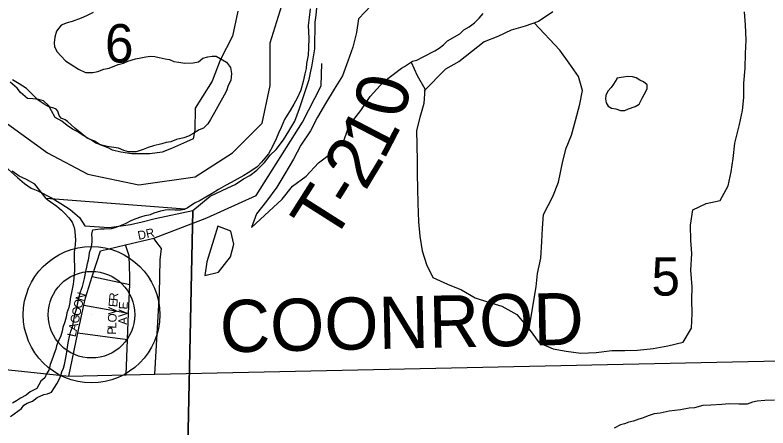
# Model space of a CAD drawing. Extents: x 1588073 to 2013523, y 1090242 to 1357120.
# Drawn here: x 1816595 to 1820929, y 1246645 to 1249021 of the extents above; entities that cross this region are included whole.
import ezdxf

# ---------------------------------------------------------------- set-up
doc = ezdxf.new("R2010")
doc.units = 0
for name, color, linetype in [('GM_X_County_Road', 7, 'Continuous'), ('GM_X_County_Road_Text', 7, 'Continuous'), ('GM_X_Major_River', 7, 'Continuous'), ('GM_X_Minor_Lake', 7, 'Continuous'), ('GM_X_Minor_River', 7, 'Continuous'), ('GM_X_Section', 7, 'Continuous'), ('GM_X_Section_Text', 7, 'Continuous'), ('GM_X_Township', 7, 'Continuous'), ('GM_X_Township_Road', 7, 'Continuous'), ('GM_X_Township_Road_Text', 7, 'Continuous'), ('GM_X_Township_Subdivision', 7, 'Continuous'), ('GM_X_Township_Subdivision_Text', 7, 'Continuous'), ('GM_X_Unincorporated', 7, 'Continuous'), ('GM_X_Unincorporated_Location', 7, 'Continuous')]:
    doc.layers.add(name, color=color, linetype=linetype)

msp = doc.modelspace()

# ---------------------------------------------------------------- linework, layer by layer
at = {"layer": 'GM_X_County_Road'}
msp.add_lwpolyline([(1816265, 1247010.7), (1816903.7, 1246943.8), (1817234.7, 1246951), (1817399.8, 1246954.5), (1821264.7, 1247037.4), (1823695.3, 1247068.1), (1828278.4, 1247055.3)], dxfattribs=at)
at = {"layer": 'GM_X_Major_River'}
msp.add_line((1817572.7, 1247904.3), (1816774.9, 1247965.9), dxfattribs=at)
for points in [[(1817044.2, 1249036.2), (1817005.6, 1249016.9), (1816975.3, 1249003.4), (1816922.7, 1248984.3), (1816894.4, 1248976.8), (1816860, 1248963.3), (1816833.3, 1248927.7), (1816824.6, 1248893.7), (1816820, 1248861.6), (1816821.6, 1248837.4), (1816837.2, 1248809), (1816860.9, 1248784.4), (1816884.5, 1248757.9), (1816912.4, 1248741.3), (1816960, 1248710.2), (1816999.9, 1248691.4), (1817042.1, 1248690.6), (1817072.3, 1248696), (1817106.7, 1248709.4), (1817136.9, 1248714.9), (1817187.6, 1248736.1)], [(1818294.4, 1249056.8), (1818287.5, 1249006.7), (1818282.6, 1248960.6), (1818285.4, 1248888.1), (1818284.4, 1248831.9), (1818281.6, 1248789.7), (1818272.7, 1248741.6), (1818270.2, 1248713.6), (1818263.7, 1248683.5), (1818252.8, 1248639.5), (1818239.9, 1248589.5), (1818219, 1248543.7), (1818200.3, 1248507.8), (1818179.5, 1248472.1), (1818161, 1248444.3), (1818146.5, 1248420.4), (1818127.6, 1248374.6), (1818110.9, 1248340.7), (1818098.3, 1248308.8), (1818077.4, 1248265), (1818054.6, 1248223.2), (1818032, 1248197.5), (1818013.5, 1248173.7), (1817988.9, 1248148), (1817964.5, 1248130.4), (1817936.1, 1248112.9), (1817911.7, 1248097.2), (1817873.1, 1248075.9), (1817838.7, 1248058.4), (1817806.2, 1248040.9), (1817765.6, 1248017.6), (1817729, 1247994.2), (1817692.5, 1247972.8), (1817660, 1247953.3), (1817627.6, 1247937.8), (1817584.9, 1247910.5), (1817572.7, 1247904.3)], [(1817187.6, 1248736.1), (1817219.8, 1248743.5), (1817244.2, 1248755.1), (1817288.6, 1248768.3), (1817318.9, 1248775.8), (1817347.1, 1248781.3), (1817375.3, 1248784.8), (1817399.4, 1248782.3), (1817425.4, 1248777.8), (1817459.4, 1248769.1), (1817483.4, 1248764.6), (1817509.4, 1248754.1), (1817537.4, 1248749.5), (1817571.5, 1248744.9), (1817619.7, 1248746), (1817650, 1248751.4), (1817676.5, 1248773), (1817704.7, 1248780.5), (1817728.9, 1248784.1), (1817753, 1248783.6), (1817788.8, 1248762.9), (1817812.7, 1248750.3), (1817834.3, 1248719.8), (1817841.7, 1248685.5), (1817837, 1248645.4), (1817822.4, 1248615.5), (1817811.8, 1248585.6), (1817799.3, 1248559.7), (1817772.3, 1248511.9), (1817743.3, 1248460.2), (1817720.5, 1248420.4), (1817704, 1248394.6), (1817679.4, 1248371), (1817655.1, 1248361.4), (1817618.6, 1248338), (1817594.2, 1248324.3), (1817565.9, 1248314.8), (1817523.5, 1248305.6), (1817491.2, 1248292.1), (1817465, 1248288.6), (1817440.7, 1248281), (1817392.3, 1248267.9), (1817362, 1248258.4), (1817331.6, 1248246.9), (1817291.2, 1248233.6), (1817247, 1248234.4), (1817221, 1248241), (1817191.1, 1248255.6), (1817151, 1248260.4), (1817125, 1248264.9), (1817094.9, 1248271.5), (1817059, 1248284.2), (1817031.2, 1248302.8), (1816991.4, 1248325.7), (1816951.7, 1248350.6), (1816925.8, 1248365.1), (1816894, 1248385.8), (1816864.3, 1248410.5), (1816826.5, 1248431.3), (1816805.1, 1248469.9), (1816789.5, 1248498.4), (1816757.9, 1248527.1), (1816731.9, 1248535.6), (1816697.8, 1248538.3), (1816665.7, 1248540.9), (1816626.1, 1248575.8), (1816606.4, 1248600.3), (1816566.9, 1248635.2)], [(1816661.4, 1248074.7), (1816617.6, 1248093.6), (1816577.9, 1248122.5)], [(1816774.9, 1247965.9), (1816709.2, 1248047.6), (1816661.4, 1248074.7)]]:
    msp.add_lwpolyline(points, dxfattribs=at)
at = {"layer": 'GM_X_Minor_Lake'}
for points in [[(1820060.1, 1248658.1), (1820059.2, 1248653.6), (1820039.8, 1248624.1), (1820025.7, 1248604.2), (1820007.5, 1248582.3), (1819995.3, 1248558.3), (1819993.1, 1248538.2), (1819997, 1248516.1), (1820008.9, 1248496), (1820028.8, 1248485.8), (1820052.8, 1248481.6), (1820080.8, 1248471.3), (1820104.8, 1248471.1), (1820126.9, 1248480.9), (1820165.1, 1248494.7), (1820187.2, 1248508.5), (1820205.5, 1248542.5), (1820215.7, 1248564.5), (1820233.9, 1248596.4), (1820234.1, 1248620.5), (1820212.2, 1248636.7), (1820192.2, 1248646.9), (1820170.3, 1248659.2), (1820150.3, 1248665.3), (1820122.2, 1248667.6)], [(1820122.2, 1248667.6), (1820060.1, 1248658.1)], [(1817762.5, 1247806.3), (1817698.7, 1247600.2), (1817688.1, 1247522.1), (1817766.4, 1247541.5), (1817835.1, 1247629.2), (1817853.7, 1247703.3), (1817836.2, 1247777.7)], [(1817836.2, 1247777.7), (1817762.5, 1247806.3)]]:
    msp.add_lwpolyline(points, dxfattribs=at)
at = {"layer": 'GM_X_Minor_River'}
msp.add_line((1817572.7, 1247904.3), (1816774.9, 1247965.9), dxfattribs=at)
for points in [[(1818644.9, 1249075.3), (1818572.3, 1248999.6), (1818559.7, 1248921.5), (1818539, 1248835.4), (1818510.4, 1248755.3), (1818479.7, 1248671.3), (1818431.1, 1248595.5), (1818382.4, 1248511.6), (1818335.8, 1248433.7), (1818295.1, 1248355.8), (1818240.4, 1248272), (1818197.8, 1248192.1), (1818147.1, 1248108.2), (1818102.5, 1248030.3), (1818041.8, 1247950.6), (1817985.2, 1247876.8), (1817956.6, 1247798.8)], [(1818875.1, 1248750), (1818910.4, 1248673.7), (1818953.9, 1248597.1), (1818947.3, 1248512.9), (1818924.7, 1248430.8), (1818906.1, 1248356.7), (1818907.5, 1248274.4), (1818908.8, 1248180.1), (1818910.3, 1248105.8), (1818911.7, 1248023.5), (1818913.1, 1247939.2), (1818918.3, 1247830.8), (1818925.7, 1247748.5), (1818939.1, 1247664.1), (1818962.6, 1247585.7), (1819000.1, 1247511.1), (1819084, 1247472.3), (1819165.9, 1247439.5), (1819243.7, 1247394.7), (1819319.6, 1247368), (1819397.5, 1247345.2), (1819483.3, 1247298.4), (1819554.8, 1247213.5), (1819612.3, 1247134.7), (1819692.2, 1247099.9), (1819768.2, 1247087.3), (1819852.3, 1247074.5), (1819940.5, 1247079.8), (1820030.7, 1247091.1), (1820104.8, 1247090.5), (1820178.9, 1247091.9), (1820269.2, 1247103.1), (1820353.4, 1247118.5), (1820441.7, 1247137.8), (1820488.3, 1247219.7), (1820493, 1247303.9), (1820491.5, 1247382.2), (1820492.1, 1247456.5), (1820484.8, 1247552.8), (1820491.5, 1247649.1), (1820486, 1247723.4), (1820482.6, 1247811.7), (1820497.3, 1247899.9), (1820573.7, 1247937.4), (1820653.9, 1247954.8), (1820700.6, 1248038.7), (1820717.2, 1248118.8), (1820729.8, 1248194.9), (1820738.5, 1248283.2), (1820765.3, 1248391.3), (1820781.9, 1248471.4), (1820790.5, 1248547.6), (1820791.1, 1248629.9), (1820797.7, 1248716.1), (1820800.3, 1248800.4), (1820802.9, 1248876.6), (1820799.5, 1248964.9), (1820794, 1249039.2)], [(1819690.3, 1249040.4), (1819607.8, 1248984.9), (1819531.5, 1248957.5), (1819451.2, 1248934.1), (1819374.8, 1248898.6), (1819296.4, 1248867.1), (1819148.7, 1248752.5)], [(1818836.7, 1248725.4), (1818883, 1248756.2), (1818907.1, 1248762), (1818945.2, 1248779.8), (1819011.6, 1248815.3), (1819035.8, 1248831.2), (1819061.9, 1248849), (1819084.1, 1248872.9), (1819154.5, 1248912.5), (1819178.8, 1248936.3), (1819208.9, 1248954.2), (1819239.1, 1248976), (1819267.4, 1249003.8), (1819289.6, 1249029.8)], [(1819553.4, 1247205.5), (1819594.7, 1247458), (1819603.2, 1247534.1), (1819621.9, 1247622.3), (1819626.6, 1247718.6), (1819631.2, 1247794.8), (1819637.7, 1247873), (1819690.6, 1247976.9), (1819723.2, 1248058.9), (1819748.2, 1248181.1), (1819766.7, 1248255.2), (1819797.3, 1248329.2), (1819822, 1248415.2), (1819846.7, 1248507.4), (1819861.3, 1248587.5), (1819837.8, 1248668), (1819784.3, 1248744.7), (1819730.8, 1248819.4), (1819583.8, 1248976.3)], [(1819151.4, 1248754), (1819072.9, 1248710.5), (1818950.4, 1248585.3)], [(1817956.6, 1247798.8), (1818132, 1247961.8), (1818192.7, 1248035.6), (1818271.2, 1248093.1), (1818341.9, 1248170.8), (1818420.4, 1248230.3), (1818489.1, 1248304), (1818517.7, 1248386), (1818586.4, 1248471.8), (1818639.1, 1248551.6), (1818715.8, 1248637.2), (1818820.3, 1248715.7), (1818836.7, 1248725.4)], [(1816774.9, 1247965.9), (1816791.8, 1247953), (1816835.7, 1247920.5), (1816861.6, 1247898.2), (1816883.4, 1247878), (1816905.3, 1247853.7), (1816923.2, 1247829.5), (1816935, 1247799.3), (1816938.8, 1247777.2), (1816940.6, 1247749.1), (1816942.4, 1247727), (1816940.3, 1247700.9), (1816938.1, 1247680.9), (1816935.9, 1247656.8), (1816935.6, 1247610.7), (1816937.4, 1247578.5), (1816937.2, 1247552.4), (1816935, 1247528.4), (1816932.8, 1247506.3), (1816928.6, 1247472.2), (1816924.4, 1247444.2), (1816911.9, 1247388.1), (1816909.8, 1247366.1), (1816903.6, 1247338), (1816893.3, 1247308), (1816889.1, 1247282), (1816880.9, 1247255.9), (1816870.7, 1247223.9), (1816866.5, 1247201.9), (1816858.3, 1247175.9), (1816846.1, 1247149.9), (1816833.8, 1247117.9), (1816829.7, 1247097.8), (1816819.5, 1247073.8), (1816813.3, 1247049.8), (1816797, 1247009.8), (1816788.8, 1246977.8), (1816776.6, 1246955.8), (1816766.4, 1246933.8), (1816744.2, 1246913.9), (1816719.9, 1246872), (1816681.7, 1246852.3), (1816659.5, 1246834.4), (1816625.3, 1246816.6), (1816603.2, 1246800.7), (1816581, 1246786.9)], [(1816568.5, 1246710.7), (1816632.9, 1246756.3), (1816645.1, 1246776.3), (1816665.2, 1246788.2), (1816695.3, 1246800), (1816721.5, 1246819.8), (1816759.7, 1246837.6), (1816781.8, 1246841.4), (1816803.9, 1246851.2), (1816822.1, 1246877.2), (1816836.3, 1246899.1), (1816850.5, 1246927.1), (1816858.7, 1246947.1), (1816864.8, 1246967.1), (1816873, 1246989.1), (1816879.1, 1247011.1), (1816885.4, 1247039.2), (1816893.7, 1247081.2), (1816898, 1247123.3), (1816902.2, 1247145.4), (1816908.4, 1247171.4), (1816916.6, 1247201.5), (1816924.8, 1247225.5), (1816937.2, 1247285.6), (1816943.4, 1247311.6), (1816949.6, 1247333.6), (1816955.8, 1247365.7), (1816964.1, 1247399.7), (1816972.3, 1247427.7), (1816982.6, 1247459.8), (1816994.9, 1247505.8), (1817003.2, 1247545.9), (1817007.4, 1247569.9), (1817011.6, 1247592), (1817017.7, 1247612), (1817021.9, 1247634), (1817024, 1247654.1), (1817034.3, 1247688.1), (1817038.5, 1247716.1), (1817038.7, 1247736.2), (1817036.8, 1247760.3), (1817043, 1247784.3), (1817087.1, 1247790), (1817107.2, 1247791.8), (1817149.2, 1247793.5), (1817171.3, 1247799.3), (1817191.4, 1247807.2), (1817231.6, 1247820.9), (1817267.8, 1247840.6), (1817291.9, 1247850.5), (1817318, 1247860.3), (1817344.1, 1247868.1), (1817374.2, 1247873.9), (1817396.3, 1247883.7), (1817434.9, 1247894.2), (1817459.2, 1247899.9), (1817485.6, 1247901.5), (1817514.8, 1247901.1), (1817546.6, 1247900.7), (1817572.7, 1247904.3)], [(1820967.2, 1246805.3), (1820910.9, 1246802.3), (1820866.6, 1246799.1), (1820840.4, 1246793.6), (1820810.1, 1246782.1), (1820761.8, 1246781), (1820705.6, 1246784.1), (1820663.4, 1246780.9), (1820601, 1246776), (1820554.8, 1246774.9), (1820506.3, 1246761.7), (1820476.1, 1246758.3), (1820425.7, 1246749.2), (1820361.3, 1246742.4), (1820308.8, 1246729.3), (1820274.6, 1246725.9), (1820240.2, 1246714.5), (1820207.8, 1246701.1), (1820185.6, 1246695.4), (1820155.3, 1246684), (1820129.1, 1246678.4), (1820102.8, 1246668.9), (1820080.6, 1246663.3), (1820044.1, 1246643.9)]]:
    msp.add_lwpolyline(points, dxfattribs=at)
at = {"layer": 'GM_X_Section'}
for points in [[(1817542.7, 1244373.5), (1817618.6, 1247897.3), (1817717.2, 1247978.7), (1817819.5, 1248026.1), (1817861.7, 1248045.9), (1817909.9, 1248079.6), (1817946, 1248097.4), (1817986.3, 1248129.1), (1818030.5, 1248172.9), (1818062.8, 1248214.7), (1818097.1, 1248246.5), (1818139.4, 1248302.3), (1818171.8, 1248352.1), (1818206.1, 1248410), (1818232.6, 1248483.8), (1818255.1, 1248551.8), (1818287.7, 1248649.6), (1818298, 1248697.6), (1818304.1, 1248723.5), (1818320.8, 1248827.5), (1818321.7, 1248979.6), (1818328, 1249019.6), (1818336.5, 1249103.6)], [(1817877.1, 1249042.8), (1817846.5, 1248900), (1817775.2, 1248762.4), (1817729.3, 1248640.1), (1817673.2, 1248553.4), (1817632.3, 1248485.6), (1817629.5, 1248359.5), (1817621.1, 1248309.5), (1817581, 1248291.8), (1817494.7, 1248252.3), (1817442.6, 1248232.6), (1817370.5, 1248223), (1817266.4, 1248221.7), (1817204.4, 1248232.1), (1817156.4, 1248244.4), (1817130.5, 1248256.5), (1817084.6, 1248274.8), (1817052.7, 1248295), (1817010.8, 1248313.3), (1816978.9, 1248337.5), (1816939.1, 1248369.8), (1816897.3, 1248408.1), (1816883.4, 1248418.2), (1816859.4, 1248428.3), (1816849.5, 1248442.4), (1816841.6, 1248468.5), (1816831.7, 1248480.5), (1816817.7, 1248484.6), (1816789.8, 1248492.8), (1816761.9, 1248509), (1816728, 1248531.2), (1816698.1, 1248561.4), (1816660.3, 1248597.7), (1816618.5, 1248626), (1816580.6, 1248648.2)], [(1816539.5, 1248148.1), (1816609.1, 1248085.6), (1816648.9, 1248051.4), (1816686.8, 1248025.2), (1816726.7, 1248008.9), (1816804.5, 1247968.4), (1816858.4, 1247936), (1816912.2, 1247901.7), (1816965.9, 1247855.3), (1816995.7, 1247809.1), (1817135.7, 1247798.2), (1817259.9, 1247815.4), (1817326, 1247831.1), (1817402.2, 1247850.6), (1817618.6, 1247897.3), (1817542.7, 1244373.5), (1812631, 1244279.9)]]:
    msp.add_lwpolyline(points, dxfattribs=at)
at = {"layer": 'GM_X_Township'}
msp.add_lwpolyline([(1816396.8, 1248506.7), (1816782.6, 1248229), (1817014.1, 1248105.6), (1817307.4, 1248043.9), (1817631.4, 1248090.3), (1817847.4, 1248229.2), (1818017.2, 1248399), (1818063.4, 1248615.1), (1818063.4, 1248862), (1818140.5, 1249108.9), (1818047.8, 1249664.5), (1818171.1, 1250096.7), (1818676.7, 1250882.1), (1819683, 1252350.3), (1820007, 1252659), (1820300.1, 1252859.7), (1820547, 1252906), (1820840.3, 1252828.9), (1821256.9, 1252751.9)], dxfattribs=at)
msp.add_lwpolyline([(1816396.8, 1248506.7), (1816782.6, 1248229), (1817014.1, 1248105.6), (1817307.4, 1248043.9), (1817631.4, 1248090.3), (1817847.4, 1248229.2), (1818017.2, 1248399), (1818063.4, 1248615.1), (1818063.4, 1248862), (1818140.5, 1249108.9), (1818047.8, 1249664.5), (1818171.1, 1250096.7), (1818676.7, 1250882.1), (1819683, 1252350.3), (1820007, 1252659), (1820300.1, 1252859.7), (1820547, 1252906), (1820840.3, 1252828.9), (1821256.9, 1252751.9)], dxfattribs=at)
at = {"layer": 'GM_X_Township_Road'}
msp.add_lwpolyline([(1817399.8, 1246954.5), (1817425.9, 1247419.4), (1817430.6, 1247612.4), (1817437.5, 1247678.7), (1817406, 1247719.4), (1817394.2, 1247737.6), (1817699.1, 1247853.8), (1817982.1, 1247982.4), (1818249.1, 1248404.9), (1818356.5, 1248614.4), (1818360.3, 1248743.1)], dxfattribs=at)
at = {"layer": 'GM_X_Township_Subdivision'}
for points in [[(1816903.7, 1246943.8), (1816956.9, 1247192.9), (1816990.6, 1247350.7), (1816999.7, 1247393.5), (1817038.7, 1247515.7), (1817085.8, 1247663.7), (1817231.2, 1247698.6), (1817394.2, 1247737.6)], [(1817234.7, 1246951), (1817242.5, 1247154.5), (1817248.3, 1247305.2), (1817254.7, 1247470), (1817256.5, 1247516.4), (1817252.1, 1247635.1), (1817231.2, 1247698.6)], [(1817038.7, 1247515.7), (1817254.7, 1247470)], [(1816990.6, 1247350.7), (1817248.3, 1247305.2)], [(1816956.9, 1247192.9), (1817242.5, 1247154.5)]]:
    msp.add_lwpolyline(points, dxfattribs=at)
at = {"layer": 'GM_X_Unincorporated'}
for radius in [392.8, 249]:
    msp.add_circle((1817035, 1247296.8), radius, dxfattribs=at)
at = {"layer": 'GM_X_Unincorporated_Location'}
msp.add_line((1817035, 1247296.8), (1817035, 1247296.8), dxfattribs=at)

# ---------------------------------------------------------------- texts
at = {"layer": 'GM_X_County_Road_Text'}
msp.add_text('COONROD', height=300, rotation=1.2513, dxfattribs=at).set_placement((1817776.6, 1247079.4))
at = {"layer": 'GM_X_Section_Text'}
for s, p in [('6', (1817112.6, 1248748.1)), ('5', (1820258.6, 1247406.6))]:
    msp.add_text(s, height=221, rotation=0, dxfattribs=at).set_placement(p)
at = {"layer": 'GM_X_Township_Road_Text'}
for s, rotation, p in [('0', 76.2446, (1818829, 1248416.5)), ('1', 62.5588, (1818716.4, 1248179.5)), ('2', 58.9087, (1818610.8, 1248003.1)), ('T', 57.5985, (1818421.1, 1247702.9)), ('-', 57.8682, (1818542.1, 1247893.7))]:
    msp.add_text(s, height=300, rotation=rotation, dxfattribs=at).set_placement(p)
at = {"layer": 'GM_X_Township_Subdivision_Text'}
for s, rotation, p in [('DR', 11.8817, (1817306.5, 1247727.3)), ('N', 72.7816, (1816988.7, 1247370.6)), ('R', 85.4251, (1817185.4, 1247373.9)), ('O', 75.3966, (1816977.8, 1247328.6)), ('V', 87.0917, (1817180.4, 1247295.3)), ('E', 85.4337, (1817182.6, 1247338.9)), ('E', 85.9261, (1817241.5, 1247325.6)), ('O', 77.8692, (1816968.7, 1247286.2)), ('O', 87.6959, (1817178.6, 1247251.5)), ('V', 88.0326, (1817240, 1247282.1)), ('G', 77.8692, (1816959.5, 1247243.2)), ('A', 89.7595, (1817239.8, 1247238.5)), ('A', 77.8692, (1816950.2, 1247200.1)), ('P', 87.7039, (1817175.8, 1247181.1)), ('L', 87.6766, (1817177.2, 1247216.3)), ('L', 77.8594, (1816942.8, 1247165.7))]:
    msp.add_text(s, height=50, rotation=rotation, dxfattribs=at).set_placement(p)

doc.saveas('drawing.dxf')
